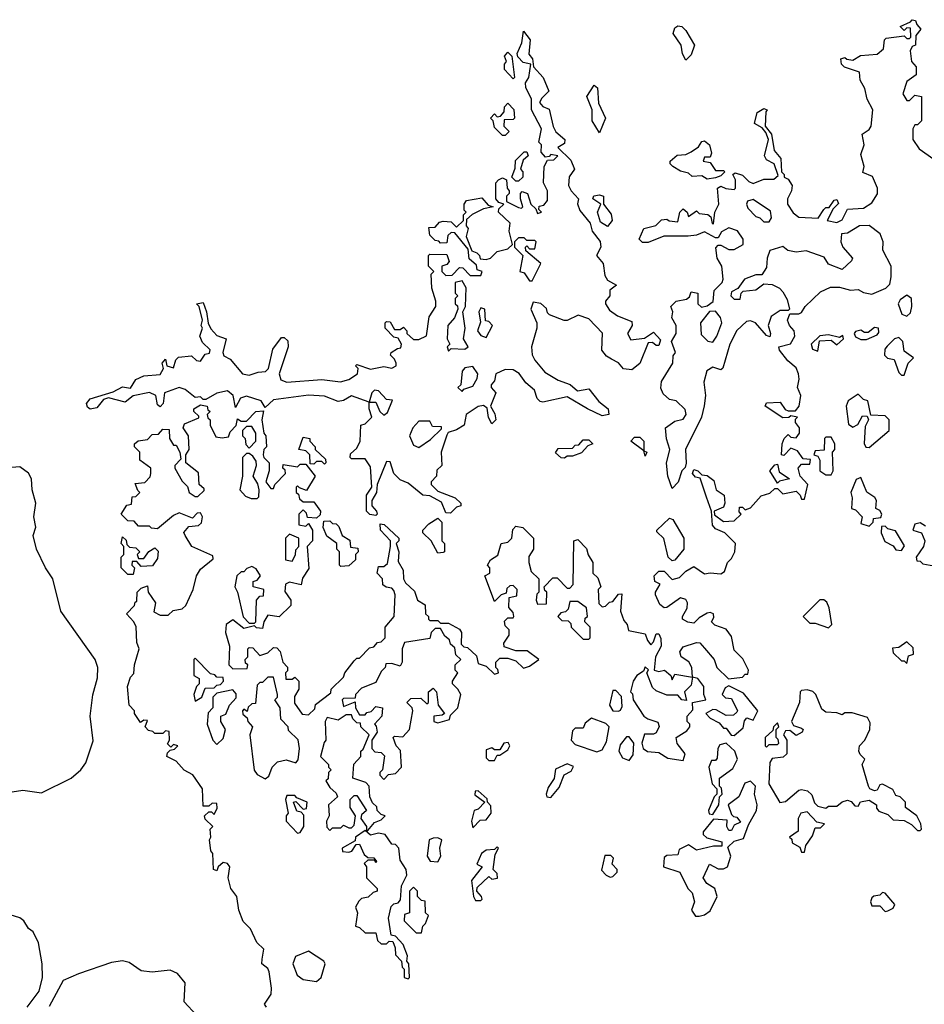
# Model space of a CAD drawing. Extents: x 1861455 to 2058065, y 200073 to 437907.
# Tile 453 of 574: x 2052424 to 2055780, y 339305 to 342960. Entities that reach past the tile are written whole.
import ezdxf

# ---------------------------------------------------------------- set-up
doc = ezdxf.new("R2010")
doc.units = 0

msp = doc.modelspace()

# ---------------------------------------------------------------- linework, layer by layer
at = {"layer": '0CON05XD'}
for points in [[(2054722.5, 342145), (2054740, 342185), (2054783.9, 342196.1), (2054805, 342217.5), (2054825, 342220), (2054833, 342213), (2054865, 342210), (2054872.5, 342245), (2054885, 342257.5), (2054900, 342245), (2054905, 342230), (2054935, 342250), (2054945, 342240), (2054977, 342237), (2054988.3, 342228.3), (2054993, 342203), (2054998.3, 342201.7), (2055002.5, 342245), (2055017.5, 342275), (2055012.5, 342335), (2055025, 342342.5), (2055043.6, 342333.6), (2055075, 342330), (2055080, 342335), (2055080, 342365), (2055070, 342385), (2055078.3, 342391.7), (2055105, 342382.5), (2055129.3, 342359.3), (2055145, 342352.5), (2055185, 342367.5), (2055221.7, 342368.3), (2055238.3, 342381.7), (2055222.5, 342425), (2055195, 342440), (2055187.5, 342455), (2055202.5, 342515), (2055191.7, 342541.7), (2055178.3, 342558.3), (2055150, 342575), (2055160, 342615), (2055185, 342630), (2055197.5, 342625), (2055192.5, 342617.5), (2055190, 342565), (2055212.5, 342535), (2055223.3, 342475), (2055247.5, 342445), (2055250, 342395), (2055260, 342385), (2055260, 342375), (2055275, 342367.5), (2055290, 342345), (2055287.5, 342325), (2055272.5, 342295), (2055272.5, 342275), (2055293.6, 342243.6), (2055315, 342227.5), (2055386.7, 342223.3), (2055407.5, 342255), (2055415, 342262.5), (2055427.5, 342262.5), (2055445, 342290), (2055455, 342292.5), (2055461.7, 342278.3), (2055441.7, 342258.3), (2055420, 342215), (2055455, 342207.5), (2055475, 342217.5), (2055495, 342256.7), (2055555, 342260), (2055585, 342280), (2055606.4, 342313.6), (2055606.7, 342335), (2055587.7, 342377.7), (2055552.5, 342392.5), (2055556.7, 342415), (2055545, 342460), (2055557.5, 342495), (2055550, 342535), (2055575, 342552.5), (2055582.5, 342565), (2055588.8, 342625), (2055567.5, 342665), (2055560, 342705), (2055542.5, 342735), (2055540, 342765), (2055483.9, 342783.9), (2055472.5, 342795), (2055470, 342815), (2055485, 342820), (2055493, 342813), (2055515, 342810), (2055543.3, 342826.7), (2055605, 342832.5), (2055628.3, 342851.7), (2055632.5, 342885), (2055638.3, 342891.7), (2055705, 342900), (2055715, 342890), (2055725, 342890), (2055730, 342895), (2055728.3, 342928.3), (2055715, 342930), (2055705, 342920), (2055690, 342935), (2055728.3, 342951.7), (2055735, 342960), (2055747.5, 342957.5), (2055751.7, 342941.7), (2055767.5, 342925), (2055748.3, 342901.7), (2055747.5, 342865), (2055735, 342860), (2055727.5, 342845), (2055732.5, 342805), (2055750, 342785), (2055750, 342755), (2055715, 342730), (2055700, 342685), (2055715, 342660), (2055725, 342660), (2055745, 342680), (2055770, 342675), (2055770, 342585), (2055755, 342570), (2055745, 342570), (2055737.5, 342555), (2055737.5, 342515), (2055760.7, 342480.7), (2055815, 342442.5)], [(2053745, 341120), (2053723, 341123), (2053710, 341135), (2053710, 341195), (2053730, 341225), (2053725, 341300), (2053705, 341330), (2053655, 341330), (2053650, 341335), (2053651.7, 341348.3), (2053675, 341370), (2053687.5, 341395), (2053690, 341455), (2053705, 341460), (2053730, 341485), (2053720, 341515), (2053720, 341540), (2053655, 341564), (2053625, 341546.2), (2053605, 341542.5), (2053555, 341562.9), (2053495, 341565.8), (2053365, 341548.8), (2053335, 341520), (2053320, 341545), (2053265, 341562), (2053242.5, 341555), (2053225, 341520), (2053216.2, 341565), (2053195, 341582), (2053155, 341573.3), (2053115, 341550), (2053105, 341550), (2053095, 341560), (2053075, 341557.5), (2053037.4, 341587.4), (2053015, 341594.4), (2052961.2, 341575), (2052956.2, 341535), (2052945, 341522.5), (2052935, 341530), (2052928.8, 341565), (2052905, 341575.6), (2052845, 341564.3), (2052815, 341540), (2052753.6, 341556.4), (2052735, 341550), (2052710.4, 341519.5), (2052685, 341514.2), (2052675, 341521.2), (2052671.9, 341535), (2052685, 341552.5), (2052770.9, 341579.1), (2052805, 341597.5), (2052835, 341592), (2052855, 341623.8), (2052885, 341637.5), (2052945, 341643.3), (2052957.5, 341665), (2052952.5, 341685), (2052965, 341700), (2052970, 341675), (2052995, 341667.5), (2053003, 341697), (2053013, 341707), (2053061.7, 341711.7), (2053080, 341695), (2053095, 341692.5), (2053111.7, 341718.3), (2053128.3, 341721.7), (2053130, 341735), (2053101.7, 341761.7), (2053092.5, 341785), (2053102.5, 341815), (2053097.5, 341825), (2053102.5, 341845), (2053090, 341895), (2053080, 341905), (2053105, 341910), (2053117.5, 341875), (2053123, 341833), (2053133, 341813), (2053155, 341787.5), (2053190, 341775), (2053177.5, 341725), (2053181.7, 341711.7), (2053205, 341700), (2053250, 341645), (2053275, 341640), (2053308.3, 341651.7), (2053336.4, 341653.6), (2053346.7, 341665), (2053363, 341737), (2053395, 341780), (2053405, 341780), (2053418.3, 341768.3), (2053420, 341745), (2053386.2, 341645), (2053393.3, 341623.3), (2053414.4, 341614.4), (2053545, 341624), (2053614.1, 341615.9), (2053645.5, 341624.5), (2053676.7, 341645), (2053680, 341665), (2053670, 341675), (2053675, 341680), (2053725, 341663.3), (2053775, 341672.5), (2053805, 341666.7), (2053820, 341675), (2053820, 341685), (2053815, 341700), (2053800, 341715), (2053802.5, 341725), (2053825, 341740), (2053838.3, 341741.7), (2053840, 341755), (2053828.3, 341778.3), (2053811.7, 341781.7), (2053780, 341815), (2053780, 341835), (2053785, 341840), (2053798.3, 341838.3), (2053815, 341810), (2053835, 341810), (2053848.3, 341818.3), (2053860, 341805), (2053860, 341795), (2053885, 341772.5), (2053905, 341772.5), (2053933, 341787), (2053943, 341857), (2053967.5, 341895), (2053967.5, 341915), (2053953, 341963), (2053950, 342015), (2053960, 342025), (2053940, 342045), (2053940, 342085), (2053945, 342090), (2054008.3, 342088.3), (2054017, 342063), (2054008.3, 342051.7), (2053990, 342045), (2053990, 342025), (2054005, 342010), (2054028.3, 342011.7), (2054055, 342040), (2054068.3, 342038.3), (2054095, 342010), (2054135, 342010), (2054140, 342025), (2054121.7, 342031.7), (2054118.3, 342048.3), (2054091.7, 342071.7), (2054088.3, 342108.3), (2054038.3, 342168.3), (2054025, 342170), (2054011.7, 342158.3), (2054008.3, 342131.7), (2053985, 342130), (2053978.3, 342138.3), (2053965, 342140), (2053945, 342160), (2053941.7, 342188.3), (2053965, 342190), (2053981.7, 342208.3), (2053995, 342212.5), (2054025, 342210), (2054045, 342190), (2054070, 342215), (2054070, 342235), (2054080, 342245), (2054072.5, 342252.5), (2054072.5, 342275), (2054081.7, 342288.3), (2054138.3, 342298.3), (2054161.7, 342271.7), (2054180, 342265), (2054145, 342257.5), (2054103, 342237), (2054081.7, 342218.3), (2054080, 342195), (2054087.5, 342185), (2054080, 342155), (2054101.7, 342101.7), (2054120, 342095), (2054130, 342085), (2054131.7, 342071.7), (2054155, 342070), (2054170, 342075), (2054195, 342100), (2054235, 342110), (2054252.5, 342125), (2054240, 342175), (2054243.3, 342205), (2054200, 342245), (2054201.7, 342258.3), (2054220, 342275), (2054201.7, 342281.7), (2054190, 342295), (2054190, 342355), (2054200, 342365), (2054215, 342372.5), (2054230, 342365), (2054232.5, 342335), (2054240, 342325), (2054240, 342315), (2054230, 342305), (2054230, 342285), (2054275, 342262.5), (2054285, 342260), (2054290, 342265), (2054282.5, 342295), (2054282.5, 342315), (2054288.3, 342321.7), (2054307.5, 342315), (2054320, 342275), (2054338.3, 342258.3), (2054345, 342240), (2054360, 342245), (2054350, 342255), (2054351.7, 342268.3), (2054368.3, 342271.7), (2054381.7, 342288.3), (2054382.5, 342325), (2054367.5, 342355), (2054370, 342415), (2054381.7, 342438.3), (2054405, 342440), (2054420, 342455), (2054395, 342460), (2054388.3, 342451.7), (2054375, 342450), (2054358.3, 342468.3), (2054360, 342495), (2054350, 342505), (2054360, 342555), (2054322.5, 342625), (2054322.5, 342665), (2054301.7, 342708.3), (2054300, 342725), (2054312.5, 342745), (2054320, 342795), (2054291.7, 342801.7), (2054271.7, 342821.7), (2054270, 342835), (2054286.4, 342873.6), (2054292.5, 342917.5), (2054318, 342885), (2054312.5, 342832.5), (2054326.7, 342815), (2054330, 342785), (2054366, 342746), (2054386.7, 342695), (2054360.7, 342669.3), (2054353, 342653), (2054365, 342637.5), (2054388.3, 342628.3), (2054403, 342563), (2054413.3, 342543.3), (2054446.7, 342515), (2054445, 342500), (2054420, 342485), (2054468.3, 342438.3), (2054482.5, 342405), (2054463, 342377), (2054460, 342345), (2054470, 342325), (2054497.5, 342295), (2054493, 342277), (2054501.7, 342251.7), (2054540, 342205), (2054547.5, 342175), (2054577, 342137), (2054580, 342115), (2054563.8, 342085), (2054588.8, 342055), (2054595, 342010), (2054605, 341992.5), (2054637.5, 341975), (2054613.8, 341956.2), (2054613.3, 341935), (2054597.5, 341915), (2054597.5, 341905), (2054612.3, 341882.3), (2054641.2, 341861.2), (2054695, 341840), (2054696.7, 341825), (2054678.8, 341795), (2054691.7, 341771.7), (2054741.7, 341778.3), (2054775, 341800), (2054801.7, 341771.7), (2054795, 341750), (2054785, 341750), (2054771.7, 341761.7), (2054755, 341760), (2054725, 341683.3), (2054695, 341660), (2054663.9, 341663.9), (2054645, 341686.7), (2054619.3, 341699.3), (2054600.4, 341710.5), (2054583.6, 341733.6), (2054586.1, 341796.1), (2054535, 341850), (2054496.4, 341863.6), (2054455, 341843.3), (2054443.6, 341843.6), (2054390, 341865), (2054381.7, 341871.7), (2054378.3, 341888.3), (2054357, 341907), (2054328.3, 341911.7), (2054320, 341885), (2054342.5, 341835), (2054342.5, 341815), (2054322.5, 341745), (2054325.7, 341715.7), (2054335, 341696.2), (2054372, 341652), (2054422.1, 341622.1), (2054465.7, 341605.7), (2054492.9, 341582.9), (2054535, 341590), (2054572.4, 341542.4), (2054606.7, 341515), (2054610, 341495), (2054585, 341490), (2054530, 341515), (2054455, 341560), (2054365, 341540), (2054355, 341542.5), (2054343.9, 341553.9), (2054333.8, 341585), (2054301.7, 341611.7), (2054276.9, 341646.9), (2054255, 341660.5), (2054225, 341661.1), (2054190, 341645), (2054185, 341620), (2054172.5, 341605), (2054172.5, 341595), (2054190, 341575), (2054170, 341525), (2054187, 341497), (2054190, 341475), (2054175, 341460), (2054163.6, 341483.6), (2054158.3, 341518.3), (2054145, 341527.5), (2054125, 341523.8), (2054080, 341495), (2054072.5, 341455), (2054045, 341437.5), (2054013, 341427), (2054008.3, 341418.3), (2053987.5, 341355), (2053990, 341305), (2053971.7, 341288.3), (2053970, 341265), (2053950, 341245), (2053950, 341235), (2053975, 341210), (2054040, 341185), (2054060, 341165), (2054060, 341155), (2054045, 341150), (2054021.7, 341128.3), (2054005, 341130), (2053989.3, 341169.3), (2053945, 341192.5), (2053920, 341195), (2053865, 341240), (2053835, 341252.5), (2053812.5, 341275), (2053798.3, 341318.3), (2053785, 341320), (2053750, 341235), (2053747.5, 341205), (2053730, 341175), (2053730, 341155), (2053747.5, 341135), (2053750, 341125), (2053745, 341120)], [(2054895, 342810), (2054883, 342833), (2054877.5, 342865), (2054848.3, 342908.3), (2054855, 342930), (2054865, 342936.7), (2054880, 342935), (2054895, 342920), (2054927.5, 342865), (2054915, 342830), (2054895, 342810)], [(2054255, 342740), (2054222.5, 342775), (2054222.5, 342795), (2054230, 342805), (2054222.5, 342825), (2054235, 342840), (2054250, 342825), (2054260, 342745), (2054255, 342740)], [(2054575, 342540), (2054547.5, 342585), (2054547.5, 342625), (2054527.5, 342675), (2054555, 342717.5), (2054567, 342707), (2054570.7, 342650.7), (2054596.7, 342595), (2054575, 342540)], [(2054225, 342530), (2054215, 342530), (2054185, 342560), (2054180, 342585), (2054170, 342595), (2054185, 342610), (2054195, 342600), (2054208.3, 342601.7), (2054221.7, 342618.3), (2054223, 342637), (2054235, 342650), (2054257, 342627), (2054260, 342595), (2054255, 342590), (2054221.7, 342588.3), (2054220, 342565), (2054240, 342545), (2054225, 342530)], [(2054975, 342367.5), (2054955, 342380), (2054918.3, 342378.3), (2054905, 342390), (2054875, 342397.5), (2054847.5, 342415), (2054837.5, 342425), (2054837.5, 342435), (2054863, 342457), (2054895, 342460), (2054915, 342470), (2054941.7, 342488.3), (2054955, 342507.5), (2054965, 342510), (2054982.5, 342495), (2054990, 342465), (2054985, 342450), (2054965, 342450), (2054960, 342435), (2054985, 342430), (2055005, 342400), (2055035, 342400), (2055040, 342395), (2055025, 342380), (2055005, 342372.5), (2054975, 342367.5)], [(2054275, 342360), (2054265, 342360), (2054250, 342375), (2054261.7, 342408.3), (2054263, 342437), (2054295, 342470), (2054305, 342470), (2054310, 342455), (2054291.7, 342438.3), (2054282.5, 342405), (2054290, 342395), (2054290, 342375), (2054275, 342360)], [(2054605, 342192.5), (2054578.3, 342208.3), (2054567.5, 342245), (2054580, 342275), (2054550, 342295), (2054553.8, 342306.2), (2054575, 342310), (2054590, 342305), (2054590, 342275), (2054617.7, 342237.7), (2054622.5, 342215), (2054605, 342192.5)], [(2055205, 342210), (2055212.5, 342225), (2055209.3, 342249.3), (2055145, 342292.5), (2055123.6, 342286.4), (2055120, 342275), (2055125, 342260), (2055155, 342230), (2055170, 342225), (2055185, 342210), (2055205, 342210)], [(2053450, 341225), (2053450, 341205), (2053458.3, 341198.3), (2053461.7, 341181.7), (2053475, 341170), (2053515, 341170), (2053540, 341135), (2053538.3, 341121.7), (2053525, 341110), (2053491.7, 341111.7), (2053488.3, 341128.3), (2053475, 341140), (2053460, 341125), (2053460, 341085), (2053485, 341080), (2053495, 341090), (2053510, 341065), (2053510, 341025), (2053490, 341005), (2053497, 340923), (2053473, 340887), (2053468.3, 340861.7), (2053425, 340872.5), (2053410, 340865), (2053407, 340837), (2053430, 340805), (2053430, 340785), (2053387, 340743), (2053345, 340750), (2053330, 340725), (2053325, 340700), (2053303, 340703), (2053295, 340710), (2053255, 340700), (2053215, 340732.5), (2053190, 340715), (2053187.5, 340685), (2053202.5, 340635), (2053200, 340565), (2053215, 340550), (2053268.3, 340551.7), (2053270, 340565), (2053261.7, 340571.7), (2053260, 340585), (2053270, 340595), (2053270, 340625), (2053275, 340630), (2053288.3, 340628.3), (2053315, 340600), (2053345, 340610), (2053365, 340630), (2053378.3, 340628.3), (2053390, 340615), (2053400, 340575), (2053417, 340557), (2053417, 340543), (2053410, 340535), (2053411.7, 340511.7), (2053435, 340512.5), (2053445, 340520), (2053460, 340505), (2053460, 340475), (2053443, 340447), (2053443, 340423), (2053471.7, 340381.7), (2053495, 340380), (2053518.3, 340401.7), (2053521.7, 340418.3), (2053578.3, 340461.7), (2053580, 340475), (2053625, 340520), (2053630, 340535), (2053665, 340580), (2053675, 340590), (2053685, 340590), (2053721.7, 340628.3), (2053738.3, 340631.7), (2053751.7, 340648.3), (2053765, 340650), (2053780, 340665), (2053780, 340705), (2053813.3, 340745), (2053817.5, 340825), (2053811.7, 340841.7), (2053805, 340850), (2053783, 340853), (2053771.7, 340861.7), (2053770, 340885), (2053750, 340905), (2053755, 340930), (2053775, 340930), (2053788.3, 340941.7), (2053800, 341005), (2053800, 341025), (2053762.5, 341065), (2053761.7, 341088.3), (2053776.4, 341086.4), (2053830, 341035), (2053830, 341025), (2053820, 341015), (2053830, 340985), (2053828.3, 340948.3), (2053846.7, 340916.7), (2053847.5, 340885), (2053855, 340870), (2053888.3, 340838.3), (2053900, 340805), (2053928.3, 340788.3), (2053930, 340755), (2053940, 340745), (2053940, 340735), (2053945, 340730), (2053975, 340730), (2053985, 340720), (2054015, 340720), (2054055, 340697.5), (2054062.5, 340685), (2054061.7, 340641.7), (2054071.7, 340631.7), (2054085, 340630), (2054118.3, 340598.3), (2054125, 340570), (2054155, 340560), (2054185, 340530), (2054200, 340535), (2054198.3, 340548.3), (2054190, 340555), (2054190, 340575), (2054205, 340590), (2054235, 340590), (2054265, 340580), (2054292.5, 340552.5), (2054315, 340560), (2054350, 340585), (2054307, 340617), (2054265, 340616.7), (2054221.7, 340631.7), (2054220, 340645), (2054240, 340675), (2054240, 340695), (2054225, 340710), (2054223, 340727), (2054235, 340740), (2054255, 340740), (2054257.5, 340745), (2054255, 340760), (2054238.3, 340778.3), (2054240, 340815), (2054268.3, 340821.7), (2054270, 340845), (2054255, 340860), (2054241.7, 340858.3), (2054231.7, 340848.3), (2054228.3, 340831.7), (2054210, 340825), (2054185, 340800), (2054150, 340895), (2054167.5, 340905), (2054167.5, 340925), (2054160, 340935), (2054170, 340955), (2054198.3, 340971.7), (2054210, 341015), (2054235, 341020), (2054250, 341035), (2054253, 341067), (2054265, 341080), (2054290, 341075), (2054330, 341035), (2054330, 340995), (2054313, 340967), (2054312.5, 340945), (2054321.7, 340911.7), (2054350, 340885), (2054350, 340835), (2054343, 340827), (2054340, 340805), (2054345, 340790), (2054378.3, 340791.7), (2054380, 340835), (2054371.7, 340841.7), (2054370, 340855), (2054401.7, 340888.3), (2054418.3, 340888.3), (2054455, 340850), (2054465, 340850), (2054477, 340863), (2054480, 341025), (2054495, 341030), (2054527, 340997), (2054533, 340973), (2054550, 340945), (2054550, 340905), (2054568.3, 340888.3), (2054580, 340855), (2054570, 340845), (2054573, 340793), (2054585, 340780), (2054597, 340783), (2054611.7, 340798.3), (2054625, 340800), (2054645, 340827.5), (2054658.3, 340828.3), (2054652.5, 340765), (2054665, 340730), (2054677.5, 340715), (2054683, 340693), (2054745, 340680), (2054752.5, 340655), (2054765, 340640), (2054775, 340650), (2054785, 340680), (2054795, 340680), (2054803, 340663), (2054803.3, 340635), (2054783.3, 340595), (2054777.5, 340545), (2054795, 340540), (2054815.9, 340545.9), (2054840, 340525), (2054845, 340510), (2054855, 340530), (2054920, 340520), (2054917.5, 340555), (2054906.4, 340576.4), (2054877.5, 340595), (2054873.6, 340613.6), (2054885, 340632.5), (2054935, 340647.5), (2054946.7, 340646.7), (2054965, 340627.5), (2055000, 340585), (2055010, 340555), (2055053, 340513), (2055105, 340520), (2055115, 340530), (2055125, 340530), (2055127.5, 340545), (2055107, 340587), (2055075, 340620), (2055065, 340670), (2055045, 340697.5), (2055003, 340713), (2054990, 340725), (2054999.3, 340740.7), (2054997.5, 340755), (2054985, 340760), (2054975, 340756.7), (2054945, 340740), (2054925, 340720), (2054903, 340723), (2054882.5, 340735), (2054882.5, 340745), (2054900, 340775), (2054901.2, 340795), (2054895, 340807.5), (2054875, 340813.3), (2054825, 340777.5), (2054815, 340776.7), (2054799.3, 340789.3), (2054782.5, 340825), (2054782.5, 340835), (2054800, 340865), (2054780, 340875), (2054777.5, 340895), (2054795, 340913.3), (2054815, 340913.3), (2054845, 340882.5), (2054871.2, 340888.8), (2054895, 340912.5), (2054925, 340930), (2054965, 340902.5), (2054985, 340906.7), (2055025, 340902.5), (2055038.3, 340911.7), (2055050, 340945), (2055065, 340960), (2055077.5, 340985), (2055080, 341015), (2055040, 341055), (2055005, 341070), (2054993.8, 341083.8), (2054990, 341135), (2054972.5, 341187.5), (2054948.3, 341258.3), (2054931.7, 341261.7), (2054920, 341275), (2054925, 341290), (2054940, 341285), (2054955, 341270), (2054975, 341267.5), (2054999.3, 341249.3), (2055007.5, 341215), (2055037.5, 341195), (2055040, 341165), (2055035, 341150), (2055000, 341135), (2055001.7, 341121.7), (2055035, 341097.5), (2055075, 341100), (2055100, 341125), (2055093.6, 341133.6), (2055095, 341150), (2055105, 341150), (2055115, 341140), (2055135, 341147.5), (2055175, 341192.5), (2055207, 341203), (2055225, 341220), (2055235, 341220), (2055255, 341200), (2055305, 341210), (2055320, 341195), (2055325, 341180), (2055335, 341180), (2055347.5, 341235), (2055320, 341265), (2055312.5, 341295), (2055325, 341310), (2055355, 341310), (2055357.5, 341327.5), (2055330, 341330), (2055309.3, 341359.3), (2055285, 341370), (2055258.3, 341341.7), (2055250, 341345), (2055252.5, 341385), (2055260, 341405), (2055275, 341420), (2055285, 341410), (2055305, 341407.5), (2055317.5, 341425), (2055317.5, 341445), (2055302.5, 341465), (2055302.5, 341477.5), (2055310, 341485), (2055285, 341490), (2055277, 341483), (2055255, 341482.5), (2055190, 341525), (2055195, 341537.5), (2055245, 341540), (2055263.6, 341513.6), (2055275, 341507.5), (2055301.7, 341508.3), (2055316.2, 341525), (2055322.5, 341565), (2055310, 341595), (2055316.2, 341625), (2055313.3, 341645), (2055305, 341667.5), (2055273.6, 341693.6), (2055243, 341733), (2055240, 341745), (2055283.6, 341756.4), (2055300, 341785), (2055297.5, 341805), (2055280, 341825), (2055272.5, 341845), (2055281.7, 341868.3), (2055315, 341867.5), (2055325, 341872.5), (2055337.5, 341895), (2055395, 341950), (2055432.5, 341967.5), (2055465, 341967.5), (2055506.4, 341956.4), (2055535, 341958.8), (2055555, 341946.7), (2055585, 341941.2), (2055637, 341963), (2055651.7, 341978.3), (2055657.5, 342005), (2055656.7, 342045), (2055626.2, 342105), (2055627.5, 342135), (2055616.7, 342165), (2055575, 342196.2), (2055540, 342195), (2055495, 342167.5), (2055472.5, 342165), (2055470, 342135), (2055477.5, 342115), (2055513.3, 342075), (2055510, 342065), (2055475, 342032.5), (2055425, 342052.5), (2055408.3, 342078.3), (2055341.7, 342101.7), (2055305, 342096.7), (2055273.8, 342103.8), (2055255, 342117.5), (2055207, 342103), (2055197.5, 342075), (2055195, 342040), (2055176.7, 342013.3), (2055155, 342013.3), (2055112.7, 341997.3), (2055088.3, 341961.7), (2055065, 341950), (2055062.5, 341935), (2055075, 341922.5), (2055097, 341923), (2055100, 341945), (2055108.3, 341951.7), (2055155, 341956.7), (2055185, 341980), (2055215, 341976.7), (2055243, 341963), (2055255, 341950), (2055271.7, 341921.7), (2055280, 341885), (2055275, 341880), (2055245, 341880), (2055211.7, 341858.3), (2055201.2, 341825), (2055210, 341795), (2055207.5, 341782.5), (2055195, 341787.5), (2055153.3, 341835), (2055135, 341842), (2055120.8, 341839.2), (2055084.1, 341805.9), (2055058, 341755), (2055033, 341667), (2055025, 341660), (2054995, 341670), (2054973, 341657), (2054962.5, 341615), (2054968.8, 341565), (2054963.9, 341526.1), (2054953.3, 341485), (2054893.8, 341365), (2054896.4, 341313.6), (2054892.5, 341297.5), (2054880, 341285), (2054867, 341243), (2054845, 341220), (2054828.8, 341265), (2054823.6, 341313.6), (2054836.2, 341365), (2054824.1, 341404.1), (2054820, 341445), (2054855, 341470), (2054885, 341477.5), (2054896.7, 341495), (2054893, 341513), (2054860, 341545), (2054835, 341550), (2054810.7, 341570.7), (2054802.3, 341592.3), (2054805, 341617.5), (2054847.5, 341685), (2054848.3, 341711.7), (2054856.7, 341725), (2054842.5, 341765), (2054860, 341795), (2054860, 341825), (2054843, 341853), (2054846.7, 341875), (2054840, 341895), (2054860, 341915), (2054897.5, 341922.5), (2054908.3, 341931.7), (2054915, 341950), (2054940, 341945), (2054940, 341905), (2054953, 341893), (2054975, 341897.5), (2054996.4, 341913.6), (2055000, 341955), (2055030, 341985), (2055033.6, 341996.4), (2055028.8, 342045), (2055012, 342075), (2055006.7, 342113.3), (2055015, 342122.5), (2055025, 342123.3), (2055055, 342107.5), (2055075, 342107.5), (2055107.5, 342125), (2055107.5, 342145), (2055086.4, 342176.4), (2055055, 342187.5), (2055027, 342173), (2055015, 342150), (2055005, 342150), (2054965, 342172.5), (2054935, 342160), (2054903.6, 342156.4), (2054813.6, 342156.4), (2054755, 342132.5), (2054735, 342133.3), (2054722.5, 342145)], [(2054325, 341990), (2054357.5, 342055), (2054301.7, 342101.7), (2054300, 342115), (2054305, 342120), (2054315, 342110), (2054335, 342110), (2054340, 342135), (2054335, 342140), (2054305, 342140), (2054295, 342150), (2054275, 342150), (2054260, 342135), (2054260, 342115), (2054290, 342085), (2054280, 342025), (2054295, 342020), (2054315, 341990), (2054325, 341990)], [(2054015, 341730), (2054025, 341740), (2054075, 341737.5), (2054087.5, 341745), (2054070, 341775), (2054076.7, 341815), (2054067.5, 341875), (2054077.5, 341895), (2054080, 341965), (2054065, 341990), (2054040, 341985), (2054040, 341945), (2054050, 341935), (2054040, 341925), (2054040, 341905), (2054048.3, 341898.3), (2054050, 341885), (2054037, 341853), (2054012.5, 341825), (2054010, 341775), (2054020, 341755), (2054010, 341745), (2054015, 341730)], [(2055715, 341860), (2055728.3, 341871.7), (2055733.3, 341895), (2055732.5, 341925), (2055715, 341937.5), (2055690.4, 341919.5), (2055682.5, 341905), (2055697, 341867), (2055715, 341860)], [(2054155, 341780), (2054177.5, 341825), (2054165, 341840), (2054151.7, 341841.7), (2054150, 341885), (2054135, 341890), (2054127.5, 341875), (2054133, 341837), (2054122.5, 341805), (2054135, 341787.5), (2054155, 341780)], [(2054995, 341762.5), (2055010, 341785), (2055028.8, 341835), (2055023.3, 341855), (2055005, 341877.5), (2054983.3, 341876.7), (2054950, 341835), (2054951.7, 341791.7), (2054977, 341767), (2054995, 341762.5)], [(2055565, 341772.5), (2055605, 341790), (2055611.7, 341798.3), (2055610, 341815), (2055595, 341817.5), (2055571.7, 341798.3), (2055558.3, 341798.3), (2055545, 341807.5), (2055525, 341802.5), (2055520, 341795), (2055525, 341782.5), (2055545, 341772.5), (2055565, 341772.5)], [(2055385, 341730), (2055391.7, 341768.3), (2055435, 341770), (2055455, 341752.5), (2055480, 341775), (2055478.3, 341788.3), (2055465, 341780), (2055425, 341790), (2055393, 341787), (2055360, 341755), (2055365, 341737.5), (2055385, 341730)], [(2055705, 341640), (2055720, 341685), (2055740, 341705), (2055705, 341730), (2055700, 341765), (2055685, 341780), (2055670, 341775), (2055641.7, 341748.3), (2055633, 341737), (2055632.5, 341715), (2055643, 341703), (2055668.3, 341698.3), (2055685, 341650), (2055695, 341640), (2055705, 341640)], [(2054065, 341580), (2054071.7, 341588.3), (2054105, 341600), (2054121.7, 341628.3), (2054123.3, 341645), (2054105, 341672), (2054075, 341667.5), (2054065.8, 341655), (2054060, 341605), (2054050, 341595), (2054065, 341580)], [(2053775, 341492.5), (2053788.3, 341501.7), (2053807.5, 341547.5), (2053785, 341550), (2053755, 341582.5), (2053740, 341585), (2053730, 341575), (2053720, 341540), (2053745, 341540), (2053760, 341505), (2053775, 341492.5)], [(2055575, 341372.5), (2055650, 341435), (2055650, 341475), (2055635, 341490), (2055581.7, 341491.7), (2055570, 341545), (2055555, 341550), (2055535, 341570), (2055497.5, 341545), (2055490, 341525), (2055498.3, 341458.3), (2055515, 341447.5), (2055533, 341457), (2055550.7, 341489.3), (2055568.3, 341488.3), (2055572.5, 341475), (2055560.7, 341449.3), (2055557, 341387), (2055563.3, 341373.3), (2055575, 341372.5)], [(2053340, 339295), (2053332.5, 339305), (2053357, 339343), (2053357.5, 339365), (2053350, 339425), (2053345, 339437.5), (2053322.5, 339455), (2053323, 339473), (2053329.6, 339509.5), (2053303.8, 339535), (2053280, 339585), (2053253, 339613), (2053237.5, 339655), (2053230, 339705), (2053207.5, 339735), (2053197.5, 339775), (2053203.3, 339815), (2053195, 339827.5), (2053178.3, 339831.7), (2053160, 339815), (2053155, 339800), (2053142.5, 339805), (2053140, 339865), (2053132.5, 339875), (2053127.5, 339915), (2053132.5, 339925), (2053130, 339955), (2053140, 339965), (2053111.7, 339991.7), (2053110, 340005), (2053125, 340020), (2053135, 340020), (2053145, 340010), (2053156.4, 340033.6), (2053155, 340050), (2053138.3, 340051.7), (2053125, 340040), (2053105, 340040), (2053102.5, 340105), (2053066.7, 340156.7), (2053033.6, 340173.6), (2053005, 340207.5), (2052970, 340225), (2052971.7, 340238.3), (2052981.7, 340248.3), (2052998.3, 340251.7), (2053010, 340265), (2052995, 340270), (2052985, 340260), (2052971.7, 340271.7), (2052980, 340285), (2052978.3, 340318.3), (2052965, 340320), (2052955, 340310), (2052925, 340310), (2052918.3, 340318.3), (2052901.7, 340321.7), (2052890, 340335), (2052898.3, 340358.3), (2052885, 340360), (2052871.7, 340351.7), (2052850, 340385), (2052850, 340395), (2052830, 340415), (2052823.3, 340485), (2052835, 340520), (2052847, 340533), (2052850, 340565), (2052867.5, 340625), (2052858.3, 340648.3), (2052856.4, 340706.4), (2052847.5, 340725), (2052820, 340755), (2052850, 340785), (2052851.7, 340798.3), (2052858.3, 340801.7), (2052860, 340835), (2052875, 340850), (2052898.3, 340858.3), (2052900, 340835), (2052927.5, 340795), (2052921.7, 340761.7), (2052945, 340750), (2052975, 340750), (2052993, 340767), (2053027, 340773), (2053040, 340785), (2053067.5, 340845), (2053080, 340895), (2053095, 340920), (2053141.7, 340958.3), (2053140, 340970), (2053062.5, 341005), (2053037.5, 341045), (2053033, 341057), (2053051.7, 341078.3), (2053087.5, 341082.5), (2053098.3, 341091.7), (2053102.5, 341115), (2053095, 341130), (2053081.7, 341128.3), (2053065, 341110), (2053015, 341130), (2052995, 341120), (2052935, 341070), (2052913, 341073), (2052905, 341080), (2052865, 341080), (2052848.3, 341098.3), (2052825, 341100), (2052800, 341125), (2052821.7, 341158.3), (2052838.3, 341161.7), (2052841.7, 341188.3), (2052855, 341190), (2052870, 341205), (2052861.7, 341211.7), (2052851.7, 341238.3), (2052888.3, 341241.7), (2052907.5, 341262.5), (2052910, 341275), (2052910, 341295), (2052870, 341325), (2052870, 341355), (2052850, 341375), (2052850, 341385), (2052863, 341397), (2052898.3, 341401.7), (2052915, 341420), (2052938.3, 341421.7), (2052955, 341440), (2052978.3, 341438.3), (2052980, 341405), (2052995, 341380), (2053005, 341380), (2053017.5, 341355), (2053021.7, 341328.3), (2053000, 341305), (2053000, 341295), (2053027, 341247), (2053047, 341227), (2053052.5, 341205), (2053075, 341190), (2053085, 341190), (2053108.3, 341211.7), (2053108.3, 341218.3), (2053090, 341235), (2053087.5, 341277.5), (2053040, 341315), (2053040, 341345), (2053052.5, 341365), (2053050, 341415), (2053030, 341445), (2053035, 341460), (2053088.3, 341481.7), (2053088.3, 341488.3), (2053070, 341505), (2053070, 341515), (2053095, 341530), (2053120, 341525), (2053121.7, 341511.7), (2053130, 341505), (2053120, 341495), (2053121.7, 341481.7), (2053130, 341475), (2053130, 341455), (2053151.7, 341411.7), (2053175, 341407.5), (2053198.3, 341411.7), (2053205, 341430), (2053227, 341453), (2053231.7, 341478.3), (2053245, 341470), (2053265, 341470), (2053300, 341505), (2053328.3, 341508.3), (2053322.5, 341475), (2053330, 341425), (2053337.5, 341415), (2053340, 341375), (2053330, 341365), (2053327.5, 341345), (2053330, 341335), (2053350, 341315), (2053350, 341285), (2053337.5, 341245), (2053355, 341220), (2053365, 341220), (2053370, 341235), (2053410, 341275), (2053408.3, 341288.3), (2053400, 341295), (2053401.7, 341308.3), (2053455, 341300), (2053465, 341310), (2053485, 341310), (2053520, 341265), (2053488.3, 341211.7), (2053461.7, 341221.7), (2053455, 341230), (2053450, 341225)], [(2053905, 341372.5), (2053948.3, 341401.7), (2053988.3, 341441.7), (2053988.3, 341448.3), (2053955, 341450), (2053945, 341470), (2053905, 341470), (2053882.5, 341445), (2053870, 341415), (2053885, 341380), (2053905, 341372.5)], [(2053275, 341370), (2053300, 341395), (2053300, 341425), (2053285, 341450), (2053265, 341450), (2053250, 341435), (2053250, 341415), (2053260, 341405), (2053263, 341383), (2053275, 341370)], [(2053555, 341310), (2053545, 341320), (2053525, 341320), (2053515, 341310), (2053501.7, 341311.7), (2053500, 341345), (2053485, 341360), (2053460, 341365), (2053475, 341410), (2053500, 341405), (2053500, 341395), (2053520, 341375), (2053520, 341365), (2053558.3, 341328.3), (2053560, 341315), (2053555, 341310)], [(2054445, 341332.5), (2054433, 341333), (2054411.7, 341351.7), (2054421.7, 341368.3), (2054475, 341370), (2054485, 341380), (2054498.3, 341381.7), (2054515, 341400), (2054535, 341400), (2054550, 341385), (2054531.7, 341378.3), (2054508.3, 341351.7), (2054475, 341340), (2054455, 341340), (2054445, 341332.5)], [(2054745, 341340), (2054740, 341360), (2054691.2, 341395), (2054705, 341410), (2054725, 341410), (2054740, 341395), (2054740, 341360), (2054750, 341355), (2054745, 341340)], [(2055435, 341270), (2055442.5, 341285), (2055440, 341355), (2055447.5, 341365), (2055447.5, 341385), (2055435, 341410), (2055415, 341410), (2055410, 341405), (2055408.3, 341361.7), (2055375, 341360), (2055370, 341345), (2055385, 341340), (2055392.5, 341325), (2055392.5, 341285), (2055415, 341270), (2055435, 341270)], [(2053305, 341182.5), (2053311.7, 341188.3), (2053312.5, 341215), (2053307, 341237), (2053290, 341265), (2053302.5, 341305), (2053301.7, 341321.7), (2053289.3, 341339.3), (2053275, 341350), (2053265, 341350), (2053250, 341335), (2053250, 341265), (2053240, 341215), (2053261.7, 341191.7), (2053282.5, 341182.5), (2053305, 341182.5)], [(2055235, 341240), (2055207.5, 341285), (2055225, 341307.5), (2055235, 341310), (2055241.7, 341281.7), (2055280, 341255), (2055242.5, 341247.5), (2055235, 341240)], [(2052396.2, 340093.8), (2052435, 340100), (2052505, 340090), (2052615, 340144), (2052651.2, 340175), (2052668.8, 340201.2), (2052697, 340283), (2052685.9, 340374.1), (2052695.7, 340454.3), (2052713, 340517), (2052713.3, 340555), (2052703.3, 340585), (2052576, 340765), (2052546.7, 340885), (2052520, 340925), (2052486.7, 340995), (2052473.3, 341045), (2052483.6, 341076.4), (2052476.7, 341115), (2052483.3, 341165), (2052470, 341215), (2052467.5, 341255), (2052456.4, 341276.4), (2052425, 341300), (2052395, 341297.5)], [(2055575, 341080), (2055590, 341095), (2055591.7, 341108.3), (2055618.3, 341111.7), (2055622.5, 341125), (2055615, 341137.5), (2055600, 341145), (2055602.5, 341175), (2055596.4, 341186.4), (2055566.4, 341206.4), (2055545, 341260), (2055527, 341253), (2055507.5, 341205), (2055512.5, 341185), (2055510, 341145), (2055525, 341140), (2055550, 341115), (2055545, 341090), (2055575, 341080)], [(2053615, 340930), (2053610, 340935), (2053610, 340985), (2053600, 340995), (2053600, 341015), (2053563, 341043), (2053550, 341075), (2053551.7, 341098.3), (2053575, 341100), (2053585, 341090), (2053598.3, 341088.3), (2053608.3, 341078.3), (2053620, 341045), (2053648.3, 341028.3), (2053651.7, 341001.7), (2053678.3, 340998.3), (2053680, 340985), (2053670, 340975), (2053670, 340955), (2053645, 340932.5), (2053615, 340930)], [(2053975, 340980), (2053950, 341025), (2053920, 341055), (2053920, 341065), (2053941.7, 341088.3), (2053975, 341110), (2053990, 341095), (2053990, 341025), (2054000, 341015), (2054000, 340985), (2053995, 340982.5), (2053975, 340980)], [(2054845, 340951.2), (2054830, 340965), (2054814.2, 341034.2), (2054788.3, 341058.3), (2054787.5, 341065), (2054835, 341110), (2054846.7, 341105), (2054887.5, 341035), (2054887.5, 340995), (2054855, 340953.8), (2054845, 340951.2)], [(2055785, 341080), (2055765, 341092.5), (2055745, 341087.5), (2055737.5, 341065), (2055770, 341055), (2055782.5, 341025), (2055777.5, 341005), (2055750, 340965), (2055751.7, 340951.7), (2055765, 340950), (2055775, 340940), (2055815, 340932.5)], [(2053435, 340950), (2053447, 340973), (2053448.3, 340991.7), (2053460, 341005), (2053460, 341035), (2053425, 341050), (2053410, 341035), (2053410, 340955), (2053435, 340950)], [(2055695, 340990), (2055706.4, 341006.4), (2055673, 341063), (2055645, 341070), (2055635, 341080), (2055621.7, 341078.3), (2055620, 341055), (2055633.3, 341023.3), (2055665, 341007.5), (2055675, 340992.5), (2055695, 340990)], [(2052845, 340900), (2052825, 340900), (2052800, 340925), (2052800, 340965), (2052810, 340975), (2052810, 341005), (2052800, 341015), (2052805, 341040), (2052818.3, 341028.3), (2052821.7, 341011.7), (2052831.7, 341001.7), (2052855, 341000), (2052870, 340985), (2052860, 340975), (2052865, 340960), (2052885, 340960), (2052903.6, 340986.4), (2052925, 341000), (2052937, 340987), (2052935, 340960), (2052917, 340933), (2052875, 340930), (2052858.3, 340948.3), (2052841.7, 340948.3), (2052840, 340935), (2052850, 340925), (2052845, 340900)], [(2053295, 340720), (2053300, 340725), (2053302.5, 340805), (2053315, 340820), (2053328.3, 340821.7), (2053330, 340845), (2053290, 340855), (2053290, 340875), (2053305, 340880), (2053317.5, 340895), (2053301.7, 340921.7), (2053285, 340930), (2053267, 340923), (2053255, 340910), (2053245, 340910), (2053230, 340895), (2053222.5, 340855), (2053232.5, 340835), (2053253, 340743), (2053275, 340720), (2053295, 340720)], [(2054535, 340660), (2054540, 340665), (2054540, 340705), (2054520, 340725), (2054521.7, 340738.3), (2054530, 340745), (2054527, 340777), (2054495, 340800), (2054465, 340800), (2054458.3, 340771.7), (2054448.3, 340761.7), (2054431.7, 340758.3), (2054420, 340745), (2054435, 340730), (2054458.3, 340728.3), (2054468.3, 340718.3), (2054470, 340705), (2054515, 340660), (2054535, 340660)], [(2055425, 340702.5), (2055437.5, 340715), (2055427, 340777), (2055418.3, 340798.3), (2055407, 340807), (2055393, 340807), (2055330, 340745), (2055355, 340720), (2055375, 340720), (2055425, 340702.5)], [(2053775, 340140), (2053791.7, 340158.3), (2053818.3, 340161.7), (2053840, 340185), (2053837, 340247), (2053820, 340265), (2053810, 340295), (2053815, 340300), (2053845, 340297.5), (2053870, 340325), (2053882.5, 340395), (2053880, 340405), (2053860, 340425), (2053875, 340440), (2053911.7, 340441.7), (2053935, 340420), (2053940, 340425), (2053940, 340465), (2053958.3, 340478.3), (2053970, 340465), (2053976.7, 340415), (2054000, 340385), (2053991.7, 340378.3), (2053960, 340375), (2053960, 340355), (2053975, 340350), (2054018.3, 340361.7), (2054021.7, 340378.3), (2054050, 340405), (2054060, 340455), (2054050, 340475), (2054030, 340495), (2054030, 340505), (2054050, 340535), (2054040, 340545), (2054040, 340565), (2054060, 340585), (2054041.7, 340601.7), (2054038.3, 340628.3), (2054021.7, 340641.7), (2054018.3, 340658.3), (2054001.7, 340671.7), (2053985, 340700), (2053965, 340700), (2053950, 340685), (2053945, 340662.5), (2053851.7, 340648.3), (2053842.5, 340625), (2053842.5, 340575), (2053835, 340560), (2053805, 340570), (2053781.7, 340568.3), (2053780, 340555), (2053765, 340540), (2053745, 340500), (2053691.7, 340478.3), (2053670, 340455), (2053668.3, 340441.7), (2053625, 340440), (2053620, 340435), (2053625, 340410), (2053668.3, 340428.3), (2053670, 340405), (2053685, 340380), (2053705, 340380), (2053711.7, 340388.3), (2053728.3, 340391.7), (2053745, 340410), (2053770, 340405), (2053767.5, 340375), (2053740, 340345), (2053747, 340337), (2053750, 340315), (2053730, 340285), (2053730, 340255), (2053741.7, 340241.7), (2053765, 340240), (2053777, 340227), (2053770, 340175), (2053760, 340165), (2053760, 340155), (2053775, 340140)], [(2055715, 340570), (2055721.7, 340598.3), (2055740, 340605), (2055738.3, 340628.3), (2055715, 340650), (2055685, 340630), (2055662.5, 340627.5), (2055665, 340610), (2055695, 340580), (2055705, 340580), (2055715, 340570)], [(2053075, 340430), (2053100, 340445), (2053111.7, 340478.3), (2053145, 340480), (2053155, 340490), (2053168.3, 340491.7), (2053180, 340505), (2053178.3, 340518.3), (2053155, 340520), (2053148.3, 340528.3), (2053131.7, 340531.7), (2053075, 340590), (2053070, 340585), (2053070, 340525), (2053090, 340515), (2053090, 340495), (2053080, 340485), (2053070, 340455), (2053075, 340430)], [(2054885, 340210), (2054892.5, 340235), (2054863, 340273), (2054860, 340295), (2054899.3, 340320.7), (2054910, 340335), (2054910, 340345), (2054900, 340355), (2054900, 340375), (2054921.7, 340398.3), (2054920, 340425), (2054970, 340435), (2054962.5, 340455), (2054962.5, 340485), (2054940, 340515), (2054920, 340520), (2054915, 340490), (2054890, 340465), (2054897.5, 340432.5), (2054880, 340435), (2054865, 340452.5), (2054825, 340452), (2054785, 340468.8), (2054771.2, 340481.2), (2054750, 340535), (2054757, 340547), (2054745, 340557.5), (2054738.3, 340541.7), (2054714.1, 340525.9), (2054700, 340505), (2054690, 340465), (2054697, 340457), (2054700, 340435), (2054740, 340375), (2054754.3, 340364.3), (2054792, 340352), (2054796.1, 340336.1), (2054785, 340312.5), (2054775, 340307.5), (2054741.7, 340308.3), (2054732.5, 340275), (2054737.5, 340255), (2054753, 340243), (2054795, 340240), (2054828.3, 340218.3), (2054885, 340210)], [(2053335, 340142.5), (2053348.3, 340151.7), (2053360, 340185), (2053380, 340205), (2053413, 340213), (2053448.3, 340201.7), (2053457, 340213), (2053462.5, 340255), (2053457, 340287), (2053421.7, 340321.7), (2053420, 340335), (2053393, 340363), (2053390, 340405), (2053370, 340435), (2053380, 340445), (2053380, 340455), (2053365, 340520), (2053345, 340520), (2053325, 340500), (2053315, 340500), (2053305, 340490), (2053298.3, 340421.7), (2053285, 340420), (2053271.7, 340408.3), (2053268.3, 340391.7), (2053255, 340400), (2053250, 340395), (2053251.7, 340381.7), (2053268.3, 340368.3), (2053270, 340355), (2053287.5, 340335), (2053277.5, 340305), (2053293.6, 340173.6), (2053305, 340157.5), (2053335, 340142.5)], [(2053155, 340270), (2053178.3, 340291.7), (2053187.5, 340325), (2053170, 340355), (2053170, 340375), (2053188.3, 340381.7), (2053202.5, 340415), (2053227, 340443), (2053227, 340457), (2053215, 340472.5), (2053155, 340460), (2053140, 340445), (2053140, 340405), (2053123, 340387), (2053120, 340345), (2053140, 340285), (2053155, 340270)], [(2054645, 340393.3), (2054653.3, 340396.7), (2054659.3, 340410.7), (2054657, 340447), (2054635, 340470), (2054625, 340470), (2054612.5, 340415), (2054623.9, 340393.9), (2054645, 340393.3)], [(2055075, 340303.3), (2055108.3, 340331.7), (2055113, 340357), (2055121.7, 340368.3), (2055145, 340360), (2055162.5, 340395), (2055109.6, 340459.5), (2055055, 340487.5), (2055040.7, 340479.3), (2055030, 340455), (2055043, 340443), (2055065, 340440), (2055087.5, 340395), (2055085, 340390), (2055071.7, 340378.3), (2055045, 340377.5), (2055008, 340398), (2054995, 340398.8), (2054970, 340385), (2054985, 340366.7), (2055019.3, 340349.3), (2055035, 340330), (2055045, 340330), (2055063.9, 340303.9), (2055075, 340303.3)], [(2055765, 339950), (2055770, 339955), (2055767.5, 339975), (2055752.5, 340005), (2055710, 340035), (2055710, 340055), (2055690, 340075), (2055675, 340080), (2055663, 340103), (2055625, 340122.5), (2055615, 340120), (2055605, 340100), (2055595, 340097.5), (2055577.5, 340105), (2055572.5, 340115), (2055550, 340195), (2055560, 340215), (2055541.7, 340231.7), (2055536.7, 340245), (2055540, 340265), (2055560, 340285), (2055577.5, 340325), (2055579.3, 340349.3), (2055569.3, 340369.3), (2055513, 340387), (2055485, 340387.5), (2055475, 340380), (2055455, 340387.5), (2055415, 340390), (2055400, 340400), (2055377.5, 340455), (2055366.4, 340466.4), (2055345, 340472.5), (2055325, 340470), (2055320, 340465), (2055317.5, 340425), (2055287.5, 340355), (2055295, 340340), (2055325, 340330), (2055330, 340325), (2055327.5, 340315), (2055305, 340302.5), (2055281.7, 340321.7), (2055265, 340320), (2055257.5, 340305), (2055270, 340285), (2055270, 340235), (2055257, 340223), (2055215, 340217.5), (2055207, 340203), (2055203.6, 340123.6), (2055243.6, 340053.6), (2055265, 340057.5), (2055315, 340100), (2055325, 340102.5), (2055347, 340097), (2055363, 340083), (2055373, 340053), (2055385, 340040), (2055415, 340032.5), (2055425, 340040), (2055455, 340040), (2055475, 340056.7), (2055495, 340062.5), (2055508.3, 340058.3), (2055521.7, 340041.7), (2055535, 340040), (2055543, 340057), (2055575, 340063.3), (2055602.5, 340045), (2055602.5, 340032.5), (2055611.7, 340021.7), (2055645, 340010), (2055665, 339990), (2055705, 339987.5), (2055733, 339973), (2055755, 339950), (2055765, 339950)], [(2053715, 339950), (2053740.7, 339979.3), (2053765, 339990), (2053780, 340005), (2053765, 340010), (2053750, 340025), (2053748.3, 340038.3), (2053733, 340053), (2053722.5, 340075), (2053720, 340115), (2053708.3, 340128.3), (2053660, 340145), (2053663, 340197), (2053690, 340225), (2053690, 340245), (2053698.3, 340251.7), (2053720, 340305), (2053690, 340335), (2053688.3, 340348.3), (2053675, 340350), (2053660, 340365), (2053655, 340380), (2053635, 340380), (2053605, 340360), (2053565, 340370), (2053557.5, 340355), (2053560, 340285), (2053553, 340277), (2053540, 340225), (2053570, 340195), (2053570, 340185), (2053580, 340175), (2053570, 340165), (2053568.3, 340141.7), (2053560, 340135), (2053575, 340110), (2053598.3, 340088.3), (2053602.5, 340075), (2053570, 340045), (2053572.5, 340005), (2053562.5, 339985), (2053563, 339963), (2053575, 339950), (2053585, 339960), (2053615, 339960), (2053625, 339970), (2053645, 339960), (2053655, 339960), (2053665, 339970), (2053670, 340005), (2053650, 340035), (2053650, 340065), (2053665, 340080), (2053675, 340080), (2053710, 340025), (2053691.7, 340008.3), (2053690, 339995), (2053710, 339965), (2053710, 339950), (2053715, 339950)], [(2054565, 340242.5), (2054585, 340250), (2054600.7, 340279.3), (2054611.2, 340335), (2054598, 340348), (2054545, 340367.5), (2054521.7, 340348.3), (2054515, 340330), (2054485, 340330), (2054475, 340320), (2054470, 340285), (2054485, 340270), (2054565, 340242.5)], [(2055195, 340260), (2055205, 340270), (2055235, 340270), (2055240, 340275), (2055238.3, 340288.3), (2055230, 340295), (2055230, 340325), (2055240, 340335), (2055235, 340350), (2055220, 340335), (2055218.3, 340321.7), (2055190, 340295), (2055190, 340265), (2055195, 340260)], [(2054685, 340210), (2054699.3, 340230.7), (2054702.5, 340275), (2054685, 340297.5), (2054675, 340297.5), (2054651.7, 340268.3), (2054646.7, 340245), (2054660.4, 340220.5), (2054685, 340210)], [(2054185, 340210), (2054195, 340230), (2054205, 340230), (2054235, 340250), (2054242.5, 340265), (2054236.4, 340276.4), (2054220, 340275), (2054205, 340250), (2054185, 340250), (2054175, 340257.5), (2054155, 340250), (2054155, 340220), (2054165, 340210), (2054185, 340210)], [(2054995, 340010), (2055017.5, 340045), (2055020, 340075), (2055030, 340085), (2055027, 340107), (2055020, 340115), (2055020, 340145), (2055069.3, 340180.7), (2055087.5, 340215), (2055077.5, 340245), (2055045, 340273.8), (2055022, 340268), (2055013.8, 340255), (2055011.7, 340218.3), (2055005, 340210), (2054990, 340210), (2054981.2, 340185), (2054993, 340123), (2055010, 340105), (2055010, 340085), (2055000, 340075), (2054980, 340025), (2054981.7, 340011.7), (2054995, 340010)], [(2054395, 340073.3), (2054425, 340110), (2054443.3, 340156.7), (2054469.3, 340170.7), (2054478.3, 340188.3), (2054455, 340197.5), (2054411.7, 340178.3), (2054407, 340143), (2054385, 340110), (2054377.5, 340085), (2054380, 340075), (2054395, 340073.3)], [(2054931.7, 339631.7), (2054945, 339632.5), (2054965, 339637.5), (2054985, 339652.5), (2055011.2, 339705), (2055002.5, 339735), (2054973.6, 339753.6), (2054960, 339775), (2054982.5, 339825), (2055015, 339807.5), (2055035, 339807.5), (2055050, 339815), (2055062.5, 339855), (2055051.7, 339888.3), (2055075, 339910), (2055109.3, 339920.7), (2055128.3, 339971.7), (2055157.5, 340025), (2055160, 340045), (2055150, 340085), (2055153.3, 340115), (2055135, 340133.3), (2055113.6, 340126.4), (2055092.5, 340075), (2055052.5, 340045), (2055065, 340010), (2055071.7, 340001.7), (2055085, 340000), (2055098.3, 339981.7), (2055075, 339970), (2055065, 339950), (2055055, 339950), (2055047.5, 339965), (2055048.3, 339988.3), (2054998.3, 339991.7), (2054960, 339945), (2054960, 339935), (2054973, 339923), (2055028.3, 339908.3), (2055028.3, 339891.7), (2054998.3, 339891.7), (2054935, 339877.5), (2054905, 339897.5), (2054870, 339880), (2054865, 339860), (2054825, 339857.5), (2054815, 339850), (2054812.5, 339815), (2054872.5, 339795), (2054902.5, 339735), (2054918.3, 339718.3), (2054927.5, 339685), (2054916.7, 339655), (2054931.7, 339631.7)], [(2053455, 339940), (2053465, 339942.5), (2053477.5, 339965), (2053477.5, 340007.5), (2053468.3, 340018.3), (2053451.7, 340021.7), (2053440, 340055), (2053448.3, 340058.3), (2053475, 340030), (2053488.3, 340031.7), (2053490, 340055), (2053451.7, 340071.7), (2053445, 340080), (2053415, 340080), (2053410, 340065), (2053420, 340015), (2053412.5, 340005), (2053412.5, 339985), (2053455, 339940)], [(2054105, 339960), (2054131.7, 339988.3), (2054155, 339990), (2054172.5, 340015), (2054171.7, 340041.7), (2054160, 340055), (2054158.3, 340068.3), (2054125, 340097.5), (2054113.6, 340096.4), (2054113, 340083), (2054150, 340055), (2054125, 340030), (2054110, 340025), (2054100, 339985), (2054105, 339960)], [(2055335, 339870), (2055340, 339895), (2055365, 339930), (2055375, 339960), (2055395, 339960), (2055410, 339975), (2055381.7, 339981.7), (2055345, 340020), (2055322.5, 340015), (2055312.5, 339995), (2055311.7, 339948.3), (2055280, 339925), (2055288.3, 339918.3), (2055290, 339905), (2055318.3, 339888.3), (2055325, 339870), (2055335, 339870)], [(2053865, 339400), (2053870, 339405), (2053867.5, 339455), (2053860, 339465), (2053862.5, 339485), (2053846.4, 339526.4), (2053818.3, 339558.3), (2053801.7, 339561.7), (2053792.5, 339625), (2053801.7, 339668.3), (2053811.7, 339678.3), (2053828.3, 339681.7), (2053837, 339693), (2053840, 339745), (2053860, 339785), (2053857.5, 339805), (2053835, 339840), (2053830, 339885), (2053818.3, 339898.3), (2053805, 339900), (2053780, 339935), (2053755, 339940), (2053725, 339932.5), (2053705, 339950), (2053670, 339925), (2053668.3, 339911.7), (2053620, 339885), (2053621.7, 339871.7), (2053645, 339870), (2053656.7, 339873.3), (2053671.7, 339898.3), (2053685, 339900), (2053701.7, 339861.7), (2053715, 339850), (2053738.3, 339848.3), (2053747.5, 339835), (2053745, 339830), (2053740, 339840), (2053715, 339840), (2053702.5, 339827.5), (2053710, 339815), (2053710, 339775), (2053750, 339735), (2053750, 339725), (2053735, 339720), (2053717, 339703), (2053691.7, 339698.3), (2053681.7, 339688.3), (2053670, 339665), (2053677.5, 339645), (2053670, 339595), (2053685, 339590), (2053705, 339570), (2053745, 339570), (2053751.7, 339541.7), (2053765, 339530), (2053785, 339530), (2053795, 339540), (2053808.3, 339538.3), (2053817.5, 339515), (2053818.3, 339488.3), (2053840, 339465), (2053843, 339443), (2053850, 339435), (2053850, 339405), (2053865, 339400)], [(2053975, 339833.3), (2053986.2, 339855), (2053982.5, 339885), (2053990, 339915), (2053975, 339922.5), (2053958.3, 339921.7), (2053942.5, 339915), (2053936.2, 339855), (2053946.2, 339836.2), (2053975, 339833.3)], [(2054135, 339690), (2054140, 339695), (2054137.5, 339705), (2054120, 339725), (2054121.7, 339738.3), (2054165, 339780), (2054175, 339770), (2054196.4, 339773.6), (2054195, 339790), (2054180, 339805), (2054188.3, 339861.7), (2054200, 339885), (2054195, 339890), (2054185, 339880), (2054155, 339876.7), (2054137.5, 339865), (2054120, 339825), (2054140, 339815), (2054100, 339765), (2054107.5, 339705), (2054115, 339690), (2054135, 339690)], [(2054615, 339777.5), (2054625, 339780), (2054640, 339795), (2054640, 339805), (2054622.5, 339825), (2054627, 339847), (2054617, 339857), (2054595, 339857.5), (2054583, 339803), (2054600, 339785), (2054615, 339777.5)], [(2053915, 339570), (2053920, 339595), (2053930, 339605), (2053940, 339635), (2053930, 339645), (2053928.3, 339688.3), (2053915, 339690), (2053900, 339705), (2053900, 339725), (2053885, 339740), (2053870, 339725), (2053870, 339645), (2053851.7, 339638.3), (2053850, 339615), (2053895, 339570), (2053915, 339570)], [(2055635, 339650), (2055645, 339652.5), (2055665, 339662.5), (2055671.2, 339675), (2055635, 339717.5), (2055625, 339720), (2055615, 339710), (2055593, 339707), (2055585, 339700), (2055580, 339685), (2055585, 339670), (2055615, 339670), (2055635, 339650)], [(2052451.2, 339295), (2052496.4, 339353.6), (2052508.6, 339405), (2052507.5, 339455), (2052493.6, 339533.6), (2052473.6, 339573.6), (2052456.1, 339586.1), (2052438.8, 339615), (2052425, 339626), (2052303, 339663)], [(2053525, 339390), (2053542.5, 339405), (2053557.5, 339455), (2053552.5, 339465), (2053495, 339502.5), (2053447, 339483), (2053437.5, 339455), (2053453.6, 339413.6), (2053475, 339397.5), (2053525, 339390)], [(2053080, 339265), (2053034.3, 339314.3), (2053038, 339385), (2053009.1, 339419.1), (2052982.3, 339432.3), (2052915, 339424.2), (2052875, 339429.2), (2052829.7, 339459.7), (2052805, 339466), (2052765, 339460), (2052642, 339418), (2052585, 339393.3), (2052533, 339297)]]:
    msp.add_lwpolyline(points, dxfattribs=at)

doc.saveas('drawing.dxf')
